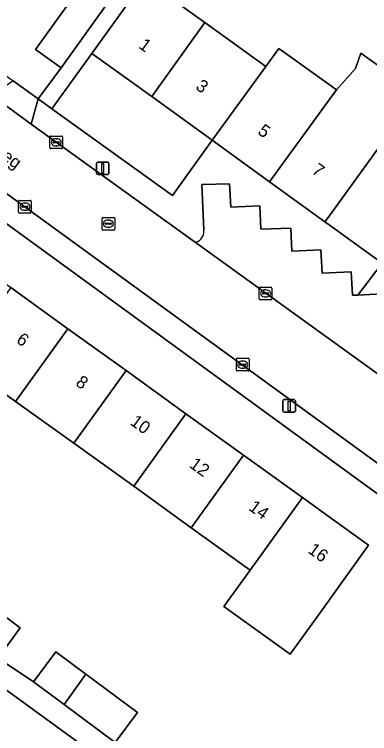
# Model space of a CAD drawing. Extents: x 160102 to 160934, y 382045 to 382923.
# Drawn here: x 160475.1 to 160503.2, y 382435.4 to 382492.3 of the extents above; entities that cross this region are included whole.
import ezdxf

# ---------------------------------------------------------------- set-up
doc = ezdxf.new("R2010")
doc.units = 0
for name, color, linetype in [('IMGEO_Erf', 7, 'Continuous'), ('IMGEO_Kolk', 7, 'Continuous'), ('IMGEO_Lichtmast', 7, 'Continuous'), ('IMGEO_Openbare_ruimte_label', 7, 'Continuous'), ('IMGEO_Pand', 7, 'Continuous'), ('IMGEO_Pand_nummerreeks', 7, 'Continuous'), ('IMGEO_Parkeervlak_open', 7, 'Continuous'), ('IMGEO_Rijbaan_lokaal_open', 7, 'Continuous'), ('IMGEO_Rioolput', 7, 'Continuous'), ('IMGEO_Voetpad_open', 7, 'Continuous')]:
    doc.layers.add(name, color=color, linetype=linetype)

msp = doc.modelspace()

# ---------------------------------------------------------------- linework, layer by layer
at = {"layer": 'IMGEO_Erf'}
for points in [[(160485.427, 382495.063), (160490.171, 382491.653), (160494.999, 382488.182), (160496.03, 382489.598), (160500, 382486.752), (160500.574, 382486.34), (160502.084, 382488.012), (160502.508, 382489.245), (160506.547, 382486.349), (160506.454, 382484.894), (160504.962, 382483.194), (160509.469, 382479.962), (160507.118, 382476.684), (160504.203, 382472.621), (160509, 382469.155), (160509.669, 382479.278), (160509.987, 382479.244), (160510.797, 382495.971)], [(160469.388, 382494.765), (160474.094, 382491.328), (160472.36, 382488.954), (160474.996, 382487.042), (160476.971, 382485.611), (160478.803, 382488.076), (160476.779, 382489.532), (160480.39, 382494.556)], [(160456.38, 382451.994), (160438.681, 382427.642), (160433.026, 382419.832), (160431.723, 382420.775), (160430.325, 382418.844), (160481.724, 382381.525), (160497.679, 382369.934), (160503.86, 382377.86), (160504.298, 382377.83), (160506.387, 382407.891), (160506.796, 382407.89), (160506.827, 382408.163), (160507.129, 382408.141), (160507.218, 382409.474), (160506.425, 382409.903), (160506.467, 382410.646), (160506.723, 382415.1), (160507.118, 382421.968), (160505.467, 382422.114), (160507.133, 382447.247), (160503.859, 382449.614), (160506.076, 382452.733), (160472.64, 382477.062)], [(160471.921, 382476.878), (160469.998, 382474.167), (160462.17, 382462.832), (160457.386, 382455.136), (160459.045, 382453.904), (160459.96, 382455.135), (160462.334, 382453.37), (160466.424, 382450.331), (160464.652, 382447.946), (160467.31, 382446.192), (160469.082, 382448.577), (160471.457, 382446.812), (160475.546, 382443.773), (160473.774, 382441.388), (160476.614, 382439.504), (160478.386, 382441.889), (160480.76, 382440.125), (160484.85, 382437.085), (160483.078, 382434.7), (160498.191, 382423.882), (160499.352, 382425.503), (160505.207, 382421.312)], [(160503.411, 382418.803), (160502.954, 382418.164), (160505.233, 382416.514), (160502.714, 382413.035), (160501.787, 382411.754), (160500, 382413.048), (160493.584, 382417.694), (160497.03, 382422.453), (160496.01, 382423.19), (160472.739, 382390.992), (160443.139, 382412.509), (160443.937, 382413.611), (160446.425, 382417.048), (160445.872, 382417.448), (160446.399, 382418.176), (160446.953, 382417.775), (160449.135, 382420.786), (160468.398, 382406.625), (160478.135, 382420.019), (160485.824, 382430.595), (160456.38, 382451.994)]]:
    msp.add_lwpolyline(points, dxfattribs=at)
for points in [[(160487.6, 382477.986), (160490.747, 382482.341), (160485.962, 382485.798), (160481.226, 382489.219), (160478.067, 382484.825)], [(160489.096, 382451.698), (160484.535, 382454.977), (160479.792, 382458.386), (160475.196, 382461.69), (160470.67, 382464.944), (160466.176, 382468.174), (160470.283, 382473.965), (160474.815, 382470.699), (160479.338, 382467.441), (160483.93, 382464.132), (160488.67, 382460.716), (160493.227, 382457.433), (160497.881, 382454.08), (160500, 382452.553), (160503.109, 382450.319), (160500, 382445.969), (160499.004, 382444.576), (160496.916, 382441.688), (160491.675, 382445.463), (160493.754, 382448.35)]]:
    msp.add_lwpolyline(points, close=True, dxfattribs=at)
at = {"layer": 'IMGEO_Kolk'}
for p, q in [((160477.908, 382481.755), (160477.908, 382482.607)), ((160477.983, 382482.681), (160478.835, 382482.681)), ((160478.396, 382482.461), (160478.421, 382482.461)), ((160478.909, 382482.607), (160478.909, 382481.755)), ((160478.167, 382482.175), (160478.167, 382482.187)), ((160478.605, 382482.138), (160478.207, 382482.138)), ((160478.21, 382482.224), (160478.608, 382482.224)), ((160478.419, 382481.901), (160478.394, 382481.901)), ((160478.651, 382482.187), (160478.651, 382482.175)), ((160478.835, 382481.681), (160477.983, 382481.681)), ((160475.43, 382476.665), (160475.43, 382477.517)), ((160475.505, 382477.591), (160476.357, 382477.591)), ((160475.918, 382477.371), (160475.943, 382477.371)), ((160476.431, 382477.517), (160476.431, 382476.665)), ((160475.689, 382477.085), (160475.689, 382477.097)), ((160476.127, 382477.048), (160475.729, 382477.048)), ((160475.732, 382477.134), (160476.13, 382477.134)), ((160475.941, 382476.811), (160475.916, 382476.811)), ((160476.173, 382477.097), (160476.173, 382477.085)), ((160476.357, 382476.591), (160475.505, 382476.591)), ((160494.472, 382469.805), (160494.472, 382470.657)), ((160494.547, 382470.731), (160495.399, 382470.731)), ((160494.96, 382470.511), (160494.985, 382470.511)), ((160495.473, 382470.657), (160495.473, 382469.805)), ((160494.731, 382470.225), (160494.731, 382470.237)), ((160495.169, 382470.188), (160494.771, 382470.188)), ((160494.774, 382470.274), (160495.172, 382470.274)), ((160494.983, 382469.951), (160494.958, 382469.951)), ((160495.215, 382470.237), (160495.215, 382470.225)), ((160495.399, 382469.731), (160494.547, 382469.731)), ((160492.658, 382464.171), (160492.658, 382465.023)), ((160492.733, 382465.097), (160493.585, 382465.097)), ((160493.146, 382464.877), (160493.171, 382464.877)), ((160493.659, 382465.023), (160493.659, 382464.171)), ((160492.917, 382464.591), (160492.917, 382464.603)), ((160493.355, 382464.554), (160492.957, 382464.554)), ((160492.96, 382464.64), (160493.358, 382464.64)), ((160493.169, 382464.317), (160493.144, 382464.317)), ((160493.401, 382464.603), (160493.401, 382464.591)), ((160493.585, 382464.097), (160492.733, 382464.097))]:
    msp.add_line(p, q, dxfattribs=at)
for points in [[(160477.908, 382481.755), (160477.908, 382482.607)], [(160477.983, 382482.681), (160478.835, 382482.681)], [(160478.909, 382482.607), (160478.909, 382481.755)], [(160478.835, 382481.681), (160477.983, 382481.681)], [(160475.43, 382476.665), (160475.43, 382477.517)], [(160475.505, 382477.591), (160476.357, 382477.591)], [(160476.431, 382477.517), (160476.431, 382476.665)], [(160476.357, 382476.591), (160475.505, 382476.591)], [(160494.472, 382469.805), (160494.472, 382470.657)], [(160494.547, 382470.731), (160495.399, 382470.731)], [(160495.473, 382470.657), (160495.473, 382469.805)], [(160495.399, 382469.731), (160494.547, 382469.731)], [(160492.658, 382464.171), (160492.658, 382465.023)], [(160492.733, 382465.097), (160493.585, 382465.097)], [(160493.659, 382465.023), (160493.659, 382464.171)], [(160493.585, 382464.097), (160492.733, 382464.097)]]:
    msp.add_lwpolyline(points, dxfattribs=at)
for centre, radius, start, end in [((160477.985, 382482.605), 0.0765, 91.552, 178.448), ((160477.985, 382482.605), 0.0765, 91.552, 178.448), ((160478.833, 382482.605), 0.0765, 1.552, 88.448), ((160478.833, 382482.605), 0.0765, 1.552, 88.448), ((160478.207, 382482.184), 0.0403, 85.8775, 175.7526), ((160478.204, 382482.174), 0.0366, 178.938, 274.7102), ((160478.608, 382482.181), 0.043, 264.8664, 352.4533), ((160478.612, 382482.186), 0.0386, 1.7309, 96.639), ((160477.985, 382481.757), 0.0765, 181.552, 268.448), ((160477.985, 382481.757), 0.0765, 181.552, 268.448), ((160478.833, 382481.757), 0.0765, 271.552, 358.448), ((160478.833, 382481.757), 0.0765, 271.552, 358.448), ((160475.507, 382477.515), 0.0765, 91.552, 178.448), ((160475.507, 382477.515), 0.0765, 91.552, 178.448), ((160476.355, 382477.515), 0.0765, 1.552, 88.448), ((160476.355, 382477.515), 0.0765, 1.552, 88.448), ((160475.729, 382477.094), 0.0403, 85.8775, 175.7526), ((160475.726, 382477.084), 0.0366, 178.938, 274.7102), ((160476.13, 382477.091), 0.043, 264.8664, 352.4533), ((160476.134, 382477.096), 0.0386, 1.7309, 96.639), ((160475.507, 382476.667), 0.0765, 181.552, 268.448), ((160475.507, 382476.667), 0.0765, 181.552, 268.448), ((160476.355, 382476.667), 0.0765, 271.552, 358.448), ((160476.355, 382476.667), 0.0765, 271.552, 358.448), ((160494.549, 382470.655), 0.0765, 91.552, 178.448), ((160494.549, 382470.655), 0.0765, 91.552, 178.448), ((160495.397, 382470.655), 0.0765, 1.552, 88.448), ((160495.397, 382470.655), 0.0765, 1.552, 88.448), ((160494.771, 382470.234), 0.0403, 85.8775, 175.7526), ((160494.768, 382470.224), 0.0366, 178.938, 274.7102), ((160495.172, 382470.231), 0.043, 264.8664, 352.4533), ((160495.176, 382470.236), 0.0386, 1.7309, 96.639), ((160494.549, 382469.807), 0.0765, 181.552, 268.448), ((160494.549, 382469.807), 0.0765, 181.552, 268.448), ((160495.397, 382469.807), 0.0765, 271.552, 358.448), ((160495.397, 382469.807), 0.0765, 271.552, 358.448), ((160492.735, 382465.021), 0.0765, 91.552, 178.448), ((160492.735, 382465.021), 0.0765, 91.552, 178.448), ((160493.583, 382465.021), 0.0765, 1.552, 88.448), ((160493.583, 382465.021), 0.0765, 1.552, 88.448), ((160492.735, 382464.173), 0.0765, 181.552, 268.448), ((160492.735, 382464.173), 0.0765, 181.552, 268.448), ((160492.957, 382464.6), 0.0403, 85.8775, 175.7526), ((160492.954, 382464.59), 0.0366, 178.938, 274.7102), ((160493.358, 382464.597), 0.043, 264.8664, 352.4533), ((160493.362, 382464.602), 0.0386, 1.7309, 96.639), ((160493.583, 382464.173), 0.0765, 271.552, 358.448), ((160493.583, 382464.173), 0.0765, 271.552, 358.448)]:
    msp.add_arc(centre, radius, start, end, dxfattribs=at)
for centre, major_axis, ratio, start_param, end_param in [((160478.395, 382482.181), (-0.387, 0.002), 0.722429, 4.712389, 7.853982), ((160478.42, 382482.181), (-0.39, 0.002), 0.717154, 1.570796, 4.712389), ((160475.917, 382477.091), (-0.387, 0.002), 0.722429, 4.712389, 7.853982), ((160475.942, 382477.091), (-0.39, 0.002), 0.717154, 1.570796, 4.712389), ((160494.959, 382470.231), (-0.387, 0.002), 0.722429, 4.712389, 7.853982), ((160494.984, 382470.231), (-0.39, 0.002), 0.717154, 1.570796, 4.712389), ((160493.145, 382464.597), (-0.387, 0.002), 0.722429, 4.712389, 7.853982), ((160493.17, 382464.597), (-0.39, 0.002), 0.717154, 1.570796, 4.712389)]:
    msp.add_ellipse(centre, major_axis=major_axis, ratio=ratio, start_param=start_param, end_param=end_param, dxfattribs=at)
at = {"layer": 'IMGEO_Lichtmast'}
for p, q in [((160481.587, 382479.725), (160481.587, 382480.525)), ((160481.587, 382480.525), (160481.587, 382479.725)), ((160481.687, 382480.625), (160482.477, 382480.625)), ((160482.477, 382480.625), (160481.687, 382480.625)), ((160482.577, 382480.525), (160482.577, 382479.725)), ((160482.577, 382479.725), (160482.577, 382480.525)), ((160482.477, 382479.625), (160481.687, 382479.625)), ((160481.687, 382479.625), (160482.477, 382479.625)), ((160496.335, 382460.927), (160496.335, 382461.727)), ((160496.335, 382461.727), (160496.335, 382460.927)), ((160496.435, 382461.827), (160497.225, 382461.827)), ((160497.225, 382461.827), (160496.435, 382461.827)), ((160497.325, 382461.727), (160497.325, 382460.927)), ((160497.325, 382460.927), (160497.325, 382461.727)), ((160497.225, 382460.827), (160496.435, 382460.827)), ((160496.435, 382460.827), (160497.225, 382460.827))]:
    msp.add_line(p, q, dxfattribs=at)
for points in [[(160482.007, 382480.5), (160482.157, 382480.5), (160482.157, 382479.75), (160482.007, 382479.75), (160482.007, 382480.5)], [(160496.755, 382461.702), (160496.905, 382461.702), (160496.905, 382460.952), (160496.755, 382460.952), (160496.755, 382461.702)]]:
    msp.add_lwpolyline(points, dxfattribs=at)
for centre, start, end in [((160481.687, 382480.525), 90, 180), ((160481.687, 382480.525), 90, 180), ((160482.477, 382480.525), 0, 90), ((160482.477, 382480.525), 360, 90), ((160481.687, 382479.725), 180, 270), ((160481.687, 382479.725), 180, 270), ((160482.477, 382479.725), 270, 0), ((160482.477, 382479.725), 270, 0), ((160496.435, 382461.727), 90, 180), ((160496.435, 382461.727), 90, 180), ((160497.225, 382461.727), 0, 90), ((160497.225, 382461.727), 360, 90), ((160496.435, 382460.927), 180, 270), ((160496.435, 382460.927), 180, 270), ((160497.225, 382460.927), 270, 0), ((160497.225, 382460.927), 270, 0)]:
    msp.add_arc(centre, 0.1, start, end, dxfattribs=at)
at = {"layer": 'IMGEO_Pand'}
for points in [[(160485.962, 382485.798), (160490.171, 382491.653), (160485.427, 382495.063), (160484.145, 382493.279), (160481.226, 382489.219)], [(160482.415, 382493.1), (160480.39, 382494.556), (160476.779, 382489.532), (160478.803, 382488.076)], [(160494.999, 382488.182), (160490.171, 382491.653), (160485.962, 382485.798), (160490.747, 382482.341)], [(160500, 382485.549), (160500.574, 382486.34), (160500, 382486.752), (160496.03, 382489.598), (160494.999, 382488.182), (160490.747, 382482.341), (160495.294, 382479.056)], [(160495.294, 382479.056), (160499.67, 382475.895), (160500, 382476.35), (160504.962, 382483.194), (160506.454, 382484.894), (160506.547, 382486.349), (160502.508, 382489.245), (160502.084, 382488.012), (160500.574, 382486.34), (160500, 382485.549)], [(160504.962, 382483.194), (160500, 382476.35), (160499.67, 382475.895), (160500, 382475.657), (160504.203, 382472.621), (160507.118, 382476.684), (160509.469, 382479.962)], [(160470.67, 382464.944), (160475.196, 382461.69), (160479.338, 382467.441), (160474.815, 382470.699)], [(160483.93, 382464.132), (160479.338, 382467.441), (160475.196, 382461.69), (160479.792, 382458.386)], [(160483.93, 382464.132), (160479.792, 382458.386), (160484.535, 382454.977), (160488.67, 382460.716)], [(160493.227, 382457.433), (160488.67, 382460.716), (160484.535, 382454.977), (160489.096, 382451.698)], [(160493.227, 382457.433), (160489.096, 382451.698), (160493.754, 382448.35), (160497.881, 382454.08)], [(160503.109, 382450.319), (160500, 382452.553), (160497.881, 382454.08), (160493.754, 382448.35), (160491.675, 382445.463), (160496.916, 382441.688), (160499.004, 382444.576), (160500, 382445.969)], [(160471.457, 382446.812), (160469.72, 382444.401), (160473.774, 382441.388), (160475.546, 382443.773)], [(160479.023, 382437.714), (160480.76, 382440.125), (160478.386, 382441.889), (160476.614, 382439.504)], [(160479.023, 382437.714), (160483.078, 382434.7), (160484.85, 382437.085), (160480.76, 382440.125)]]:
    msp.add_lwpolyline(points, close=True, dxfattribs=at)
at = {"layer": 'IMGEO_Parkeervlak_open'}
msp.add_lwpolyline([(160489.33, 382474.327), (160504.818, 382463.168), (160504.466, 382463.82), (160504.166, 382470.194), (160502.265, 382470.103), (160501.85, 382470.083), (160501.742, 382471.931), (160500, 382471.863), (160499.45, 382471.842), (160499.351, 382473.682), (160497.051, 382473.57), (160496.963, 382475.404), (160494.605, 382475.324), (160494.522, 382477.167), (160492.215, 382477.051), (160492.118, 382478.901), (160489.929, 382478.847), (160490.092, 382475.241)], dxfattribs=at)
for centre, radius, start, end in [((160489.146, 382475.149), 0.95, 317.6925, 5.5317), ((160489.454, 382474.803), 0.492, 255.4242, 323.4212)]:
    msp.add_arc(centre, radius, start, end, dxfattribs=at)
at = {"layer": 'IMGEO_Rijbaan_lokaal_open'}
for points in [[(160489.33, 382474.327), (160476.429, 382483.621), (160473.304, 382485.882), (160459.857, 382495.565)], [(160457.122, 382490.711), (160457.364, 382490.549), (160507.529, 382454.102)], [(160508.827, 382450.731), (160508.68, 382448.66), (160512.858, 382448.391), (160513.29, 382457.164), (160512.897, 382457.431), (160507.875, 382460.848), (160507.807, 382460.895), (160504.882, 382463.122), (160504.818, 382463.168), (160489.33, 382474.327)]]:
    msp.add_lwpolyline(points, dxfattribs=at)
at = {"layer": 'IMGEO_Rioolput'}
for p, q in [((160482.03, 382475.318), (160482.03, 382476.17)), ((160482.105, 382476.244), (160482.957, 382476.244)), ((160483.031, 382476.17), (160483.031, 382475.318)), ((160482.289, 382475.738), (160482.289, 382475.75)), ((160482.727, 382475.701), (160482.329, 382475.701)), ((160482.332, 382475.787), (160482.73, 382475.787)), ((160482.518, 382476.024), (160482.543, 382476.024)), ((160482.773, 382475.75), (160482.773, 382475.738)), ((160482.957, 382475.244), (160482.105, 382475.244)), ((160482.541, 382475.464), (160482.516, 382475.464))]:
    msp.add_line(p, q, dxfattribs=at)
for points in [[(160482.03, 382475.318), (160482.03, 382476.17)], [(160482.105, 382476.244), (160482.957, 382476.244)], [(160483.031, 382476.17), (160483.031, 382475.318)], [(160482.957, 382475.244), (160482.105, 382475.244)]]:
    msp.add_lwpolyline(points, dxfattribs=at)
for centre, radius, start, end in [((160482.107, 382476.168), 0.0765, 91.552, 178.448), ((160482.107, 382476.168), 0.0765, 91.552, 178.448), ((160482.955, 382476.168), 0.0765, 1.552, 88.448), ((160482.955, 382476.168), 0.0765, 1.552, 88.448), ((160482.329, 382475.747), 0.0403, 85.8775, 175.7526), ((160482.326, 382475.737), 0.0366, 178.938, 274.7102), ((160482.73, 382475.744), 0.043, 264.8664, 352.4533), ((160482.734, 382475.749), 0.0386, 1.7309, 96.639), ((160482.107, 382475.32), 0.0765, 181.552, 268.448), ((160482.107, 382475.32), 0.0765, 181.552, 268.448), ((160482.955, 382475.32), 0.0765, 271.552, 358.448), ((160482.955, 382475.32), 0.0765, 271.552, 358.448)]:
    msp.add_arc(centre, radius, start, end, dxfattribs=at)
for centre, major_axis, ratio, start_param, end_param in [((160482.517, 382475.744), (-0.387, 0.002), 0.722429, 4.712389, 7.853982), ((160482.542, 382475.744), (-0.39, 0.002), 0.717154, 1.570796, 4.712389)]:
    msp.add_ellipse(centre, major_axis=major_axis, ratio=ratio, start_param=start_param, end_param=end_param, dxfattribs=at)
at = {"layer": 'IMGEO_Voetpad_open'}
for points in [[(160482.415, 382493.1), (160478.803, 382488.076), (160476.971, 382485.611), (160478.067, 382484.825), (160481.226, 382489.219), (160484.145, 382493.279)], [(160507.529, 382454.102), (160457.364, 382490.549)], [(160456.365, 382488.905), (160471.273, 382478.057), (160472.64, 382477.062), (160506.076, 382452.733), (160508.827, 382450.731)], [(160490.092, 382475.241), (160489.929, 382478.847), (160492.118, 382478.901), (160492.215, 382477.051), (160494.522, 382477.167), (160494.605, 382475.324), (160496.963, 382475.404), (160497.051, 382473.57), (160499.351, 382473.682), (160499.45, 382471.842), (160500, 382471.863), (160501.742, 382471.931), (160501.85, 382470.083), (160502.265, 382470.103), (160504.203, 382472.621), (160500, 382475.657), (160499.67, 382475.895), (160495.294, 382479.056), (160490.747, 382482.341), (160487.6, 382477.986), (160478.067, 382484.825), (160476.971, 382485.611), (160476.429, 382483.621), (160489.33, 382474.327)], [(160438.681, 382427.642), (160456.38, 382451.994), (160485.824, 382430.595), (160486.171, 382431.073), (160496.37, 382423.689), (160496.01, 382423.19), (160497.03, 382422.453), (160500, 382420.303), (160502.954, 382418.164), (160503.411, 382418.803), (160497.556, 382422.994), (160498.191, 382423.882), (160483.078, 382434.7), (160479.023, 382437.714), (160476.614, 382439.504), (160473.774, 382441.388), (160469.72, 382444.401), (160467.31, 382446.192), (160464.652, 382447.946), (160460.598, 382450.959), (160458.188, 382452.75), (160459.045, 382453.904)]]:
    msp.add_lwpolyline(points, dxfattribs=at)
for points in [[(160473.304, 382485.882), (160476.429, 382483.621), (160476.971, 382485.611), (160474.996, 382487.042)], [(160504.818, 382463.168), (160504.882, 382463.122), (160507.807, 382460.895), (160507.875, 382460.848), (160508.213, 382461.314), (160508.479, 382461.121), (160508.547, 382462.296), (160504.864, 382464.957), (160504.64, 382469.716), (160508.837, 382466.683), (160509, 382469.155), (160504.203, 382472.621), (160502.265, 382470.103), (160504.166, 382470.194), (160504.466, 382463.82)]]:
    msp.add_lwpolyline(points, close=True, dxfattribs=at)
for centre, radius, start, end in [((160489.146, 382475.149), 0.95, 317.6925, 5.5317), ((160489.454, 382474.803), 0.492, 255.4242, 323.4212)]:
    msp.add_arc(centre, radius, start, end, dxfattribs=at)

# ---------------------------------------------------------------- texts
at = {"layer": 'IMGEO_Openbare_ruimte_label'}
msp.add_text('Stadhoudersweg', height=1, rotation=324.0695, dxfattribs=at).set_placement((160467.085, 382485.911))
at = {"layer": 'IMGEO_Pand_nummerreeks'}
for s, rotation, p in [('1', 324.1566, (160484.868, 382489.696)), ('3', 324.1558, (160489.371, 382486.443)), ('5', 324.1558, (160494.277, 382482.9)), ('7', 324.1566, (160498.562, 382479.804)), ('6', 324.2331, (160475.176, 382466.398)), ('8', 324.2331, (160479.87, 382463.017)), ('10', 324.2331, (160484.184, 382459.908)), ('12', 324.2331, (160488.868, 382456.534)), ('14', 324.2331, (160493.561, 382453.154)), ('16', 324.236, (160498.251, 382449.776))]:
    msp.add_text(s, height=1, rotation=rotation, dxfattribs=at).set_placement(p)

doc.saveas('drawing.dxf')
